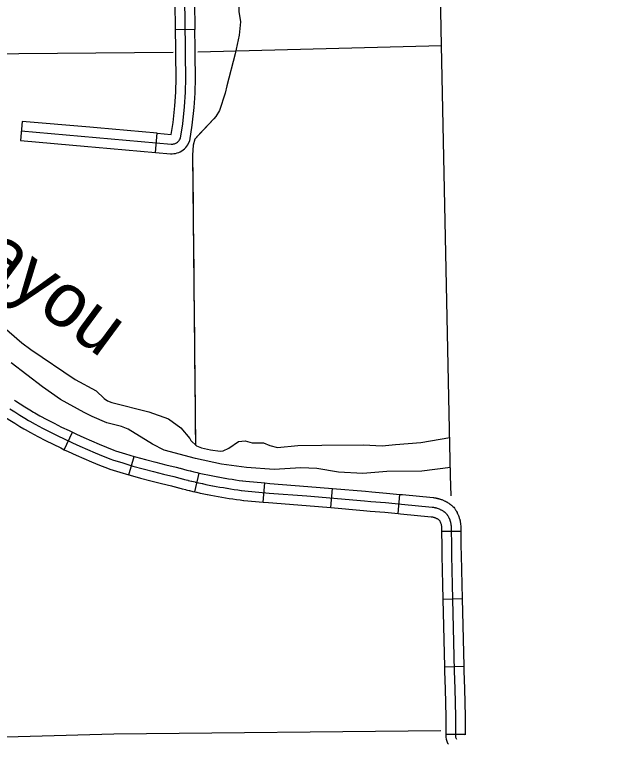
# Model space of a CAD drawing. Extents: x -19 to 366, y -4 to 359.
# Drawn here: x 168.809 to 169.712, y 175.029 to 176.108 of the extents above; entities that cross this region are included whole.
import ezdxf

# ---------------------------------------------------------------- set-up
doc = ezdxf.new("R2010")
doc.units = 0
for name, color, linetype in [('R_Alt Surface', 7, 'Continuous'), ('R_Axis Annot', 7, 'Continuous'), ('R_ROW', 7, 'Continuous'), ('R_ROW Annot', 7, 'Continuous'), ('R_Temp Easement', 7, 'Continuous'), ('Sheet Fence', 7, 'Continuous'), ('T_Detection Zones', 7, 'Continuous')]:
    doc.layers.add(name, color=color, linetype=linetype)

msp = doc.modelspace()

# ---------------------------------------------------------------- linework, layer by layer
at = {"layer": 'R_Alt Surface'}
msp.add_lwpolyline([(169.4536, 175.3976), (169.4529, 175.4276), (169.4514, 175.496), (169.4392, 176.0623), (169.4198, 177.0769), (169.416, 177.2371)], dxfattribs=at)
at = {"layer": 'R_Axis Annot'}
for points in [[(169.0798, 176.0532), (169.4392, 176.0623)], [(168.473, 176.0474), (169.0431, 176.0526)], [(168.4435, 175.0322), (168.9557, 175.0463), (169.4382, 175.0515)]]:
    msp.add_lwpolyline(points, dxfattribs=at)
at = {"layer": 'R_ROW'}
for p, q in [((169.0755, 176.0859), (169.047, 176.0856)), ((169.047, 176.0856), (169.047, 176.0856)), ((168.8205, 175.9503), (168.818, 175.922)), ((168.9201, 175.9417), (168.9201, 175.9417)), ((169.0172, 175.9046), (169.0197, 175.9329))]:
    msp.add_line(p, q, dxfattribs=at)
for points in [[(169.047, 176.0856), (169.046, 176.1685), (169.0458, 176.1799), (169.0456, 176.1851)], [(169.0739, 176.1864), (169.0742, 176.1808), (169.0744, 176.169), (169.0755, 176.0859)], [(168.8192, 175.9362), (168.9297, 175.9266), (169.0402, 175.9168), (169.0414, 175.9168), (169.0427, 175.9169), (169.0439, 175.9171), (169.0452, 175.9174), (169.0463, 175.9178), (169.0475, 175.9183), (169.0485, 175.9189), (169.0496, 175.9196), (169.0505, 175.9204), (169.0514, 175.9213), (169.0522, 175.9223), (169.0529, 175.9233), (169.0535, 175.9244), (169.054, 175.9255), (169.0575, 175.9466), (169.0601, 175.9719), (169.0616, 175.9933), (169.0619, 176.014), (169.0617, 176.049), (169.0616, 176.0585), (169.0602, 176.1687)], [(169.0469, 175.9868), (169.0474, 175.9939), (169.0477, 176.014), (169.0475, 176.0489), (169.0474, 176.0583), (169.047, 176.0856)], [(169.0753, 175.9848), (169.0758, 175.9927), (169.0761, 176.014), (169.0759, 176.0491), (169.0758, 176.0586), (169.0755, 176.0859)], [(169.0172, 175.9046), (169.0394, 175.9026), (169.0417, 175.9026), (169.0442, 175.9027), (169.0467, 175.9031), (169.0492, 175.9037), (169.0516, 175.9046), (169.0539, 175.9056), (169.0562, 175.9069), (169.0581, 175.9083), (169.0601, 175.9099), (169.0619, 175.9118), (169.0635, 175.9137), (169.065, 175.9158), (169.0662, 175.918), (169.0677, 175.9214), (169.0716, 175.9447), (169.0743, 175.9707), (169.0753, 175.9848)], [(169.0197, 175.9329), (169.0405, 175.9311), (169.0434, 175.9485), (169.046, 175.9731), (169.0469, 175.9868)], [(168.9201, 175.9417), (168.8205, 175.9503)], [(169.0197, 175.9329), (168.931, 175.9407), (168.9201, 175.9417)], [(168.818, 175.922), (168.9176, 175.9134)], [(168.9176, 175.9134), (168.9285, 175.9124), (169.0172, 175.9046)]]:
    msp.add_lwpolyline(points, dxfattribs=at)
at = {"layer": 'R_ROW Annot'}
for p, q in [((168.8827, 175.4657), (168.8948, 175.4914)), ((168.9777, 175.4286), (168.9858, 175.4559)), ((169.0755, 175.4036), (169.0818, 175.4313)), ((169.1761, 175.3883), (169.1787, 175.4166)), ((169.2758, 175.3802), (169.2783, 175.4085)), ((169.3754, 175.3716), (169.378, 175.3998)), ((169.4395, 175.3454), (169.4679, 175.3457)), ((169.4413, 175.2452), (169.4697, 175.246)), ((169.4439, 175.1453), (169.4723, 175.146)), ((169.4457, 175.0457), (169.4741, 175.0457))]:
    msp.add_line(p, q, dxfattribs=at)
for points in [[(168.8093, 175.5387), (168.8104, 175.538), (168.8175, 175.5334), (168.8246, 175.5288), (168.8318, 175.5244), (168.8373, 175.5212), (168.8391, 175.5201), (168.8464, 175.5159), (168.857, 175.5103), (168.8678, 175.5047), (168.8786, 175.4992), (168.8896, 175.4939), (168.8948, 175.4914)], [(168.8025, 175.5262), (168.8098, 175.5214), (168.8171, 175.5168), (168.8245, 175.5122), (168.83, 175.509), (168.832, 175.5078), (168.8395, 175.5035), (168.8504, 175.4977), (168.8613, 175.492), (168.8723, 175.4865), (168.8834, 175.4811), (168.8946, 175.4758), (168.9058, 175.4707), (168.917, 175.4658), (168.9284, 175.4609), (168.9398, 175.4562), (168.9512, 175.4517), (168.954, 175.4508)], [(168.7934, 175.5152), (168.7946, 175.5144), (168.8021, 175.5095), (168.8096, 175.5047), (168.8172, 175.5001), (168.8228, 175.4967), (168.8248, 175.4955), (168.8327, 175.4911), (168.8438, 175.4851), (168.8549, 175.4794), (168.866, 175.4738), (168.8773, 175.4683), (168.8827, 175.4657)], [(168.8948, 175.4914), (168.9005, 175.4887), (168.9116, 175.4837), (168.9227, 175.4788), (168.9339, 175.474), (168.9451, 175.4694), (168.956, 175.465), (168.9584, 175.4643), (168.9731, 175.4597), (168.9858, 175.4559)], [(168.8827, 175.4657), (168.8886, 175.463), (168.9, 175.4578), (168.9114, 175.4527), (168.9229, 175.4478), (168.9344, 175.4431), (168.9463, 175.4383), (168.9497, 175.4372), (168.9648, 175.4325), (168.9777, 175.4286)], [(168.954, 175.4508), (168.9689, 175.4461), (168.9839, 175.4416), (168.999, 175.4374), (169.0141, 175.4334), (169.0292, 175.4296), (169.0445, 175.426), (169.0497, 175.4246), (169.0499, 175.4245), (169.0548, 175.4232), (169.0551, 175.4232), (169.06, 175.4219), (169.0603, 175.4218), (169.0652, 175.4206), (169.0655, 175.4205), (169.0705, 175.4193), (169.0707, 175.4193), (169.0757, 175.4181), (169.0759, 175.418), (169.0809, 175.4169), (169.0812, 175.4168), (169.0862, 175.4157), (169.0864, 175.4157), (169.0914, 175.4146), (169.0916, 175.4146), (169.0965, 175.4136), (169.0967, 175.4135), (169.1015, 175.4126), (169.1017, 175.4126), (169.1068, 175.4116), (169.107, 175.4116), (169.1121, 175.4106), (169.1123, 175.4106), (169.1174, 175.4097), (169.1176, 175.4097), (169.1227, 175.4088), (169.1229, 175.4088), (169.128, 175.408), (169.1282, 175.4079), (169.1333, 175.4072), (169.1335, 175.4071), (169.1386, 175.4064), (169.1388, 175.4064), (169.1439, 175.4057), (169.1441, 175.4056), (169.149, 175.405), (169.1492, 175.405)], [(168.9858, 175.4559), (168.9879, 175.4553), (169.0027, 175.4511), (169.0176, 175.4471), (169.0326, 175.4434), (169.048, 175.4398), (169.0533, 175.4383), (169.0535, 175.4383), (169.0584, 175.437), (169.0586, 175.4369), (169.0635, 175.4356), (169.0637, 175.4356), (169.0686, 175.4344), (169.0688, 175.4343), (169.0737, 175.4331), (169.0739, 175.4331), (169.0789, 175.4319), (169.079, 175.4319), (169.0818, 175.4313)], [(168.9777, 175.4286), (168.98, 175.428), (168.9952, 175.4237), (169.0105, 175.4196), (169.0259, 175.4158), (169.041, 175.4122), (169.046, 175.4109), (169.0463, 175.4108), (169.0513, 175.4095), (169.0515, 175.4094), (169.0566, 175.4081), (169.0568, 175.408), (169.0619, 175.4068), (169.0621, 175.4067), (169.0672, 175.4055), (169.0675, 175.4054), (169.0725, 175.4042), (169.0728, 175.4042), (169.0755, 175.4036)], [(169.0818, 175.4313), (169.084, 175.4308), (169.0842, 175.4307), (169.0892, 175.4296), (169.0893, 175.4296), (169.0943, 175.4285), (169.0945, 175.4285), (169.0993, 175.4275), (169.0994, 175.4275), (169.1042, 175.4265), (169.1044, 175.4265), (169.1094, 175.4256), (169.1096, 175.4255), (169.1146, 175.4246), (169.1148, 175.4246), (169.1198, 175.4237), (169.12, 175.4237), (169.125, 175.4228), (169.1251, 175.4228), (169.1302, 175.422), (169.1303, 175.422), (169.1354, 175.4212), (169.1355, 175.4212), (169.1406, 175.4205), (169.1408, 175.4204), (169.1458, 175.4197), (169.146, 175.4197), (169.1508, 175.4191), (169.1787, 175.4166)], [(169.1787, 175.4166), (169.1861, 175.416), (169.2419, 175.4116), (169.2783, 175.4085)], [(169.2783, 175.4085), (169.3271, 175.4043), (169.3365, 175.4033), (169.358, 175.4017), (169.378, 175.3998)], [(169.0755, 175.4036), (169.0779, 175.403), (169.0781, 175.403), (169.0832, 175.4018), (169.0835, 175.4018), (169.0886, 175.4007), (169.0888, 175.4007), (169.0937, 175.3997), (169.0939, 175.3996), (169.0988, 175.3986), (169.0991, 175.3986), (169.1042, 175.3976), (169.1045, 175.3976), (169.1096, 175.3967), (169.1099, 175.3966), (169.115, 175.3957), (169.1152, 175.3957), (169.1204, 175.3948), (169.1206, 175.3948), (169.1258, 175.3939), (169.126, 175.3939), (169.1312, 175.3931), (169.1314, 175.3931), (169.1366, 175.3923), (169.1369, 175.3923), (169.142, 175.3916), (169.1423, 175.3916), (169.1472, 175.3909), (169.1477, 175.3908), (169.1761, 175.3883)], [(169.1492, 175.405), (169.1849, 175.4018), (169.2408, 175.3975), (169.3257, 175.3902), (169.3352, 175.3891), (169.3568, 175.3876), (169.3805, 175.3854), (169.4256, 175.3809), (169.426, 175.3809), (169.4271, 175.3807), (169.4274, 175.3807), (169.4286, 175.3805), (169.4289, 175.3804), (169.43, 175.3802), (169.4304, 175.3801), (169.4314, 175.3799), (169.4318, 175.3798), (169.4329, 175.3794), (169.4332, 175.3793), (169.4343, 175.379), (169.4346, 175.3788), (169.4357, 175.3784), (169.436, 175.3783), (169.437, 175.3779), (169.4374, 175.3777), (169.4384, 175.3772), (169.4387, 175.377), (169.4397, 175.3765), (169.44, 175.3763), (169.441, 175.3758), (169.4413, 175.3756), (169.4422, 175.3749), (169.4425, 175.3747), (169.4434, 175.3741), (169.4437, 175.3739), (169.4446, 175.3732), (169.4449, 175.3729), (169.4457, 175.3722), (169.446, 175.372), (169.4465, 175.3715), (169.4468, 175.3712)], [(169.378, 175.3998), (169.3818, 175.3995), (169.427, 175.395), (169.4275, 175.395), (169.4289, 175.3948), (169.4296, 175.3947), (169.431, 175.3945), (169.4316, 175.3944), (169.433, 175.3941), (169.4337, 175.3939), (169.435, 175.3936), (169.4356, 175.3934), (169.437, 175.393), (169.4376, 175.3928), (169.4391, 175.3923), (169.4397, 175.3921), (169.441, 175.3916), (169.4416, 175.3914), (169.4429, 175.3908), (169.4435, 175.3905), (169.4447, 175.3899), (169.4453, 175.3896), (169.4467, 175.3889), (169.4472, 175.3886), (169.4484, 175.3879), (169.449, 175.3875), (169.4501, 175.3868), (169.4506, 175.3864), (169.4519, 175.3855), (169.4523, 175.3851), (169.4536, 175.3841), (169.4542, 175.3837), (169.4549, 175.383), (169.4555, 175.3826), (169.4563, 175.3818), (169.4575, 175.3807), (169.4585, 175.3793), (169.4592, 175.3783), (169.4595, 175.3778), (169.4602, 175.3768), (169.4606, 175.3762), (169.4613, 175.3749), (169.4616, 175.3744), (169.4624, 175.373), (169.4627, 175.3724), (169.4632, 175.3713), (169.4634, 175.3708), (169.464, 175.3694), (169.4643, 175.3688), (169.4649, 175.3673), (169.4651, 175.3667), (169.4654, 175.3656), (169.4656, 175.3649), (169.466, 175.3639), (169.4662, 175.3632), (169.4665, 175.3617), (169.4667, 175.3611), (169.467, 175.3595), (169.4671, 175.3589), (169.4673, 175.3578), (169.4674, 175.3571), (169.4676, 175.3556), (169.4676, 175.3551), (169.4678, 175.3535), (169.4678, 175.3528), (169.4678, 175.3517), (169.4679, 175.3509), (169.4678, 175.3494), (169.4678, 175.3492), (169.4679, 175.3457)], [(169.1761, 175.3883), (169.1838, 175.3876), (169.2396, 175.3833), (169.2758, 175.3802)], [(169.2758, 175.3802), (169.3244, 175.376), (169.3339, 175.375), (169.3557, 175.3734), (169.3754, 175.3716)], [(169.3754, 175.3716), (169.3791, 175.3712), (169.4242, 175.3668), (169.4244, 175.3667), (169.4252, 175.3666), (169.4253, 175.3666), (169.4261, 175.3665), (169.4262, 175.3665), (169.427, 175.3663), (169.427, 175.3663), (169.4279, 175.3661), (169.4279, 175.3661), (169.4288, 175.3659), (169.4288, 175.3658), (169.4295, 175.3656), (169.4296, 175.3656), (169.4304, 175.3653), (169.4304, 175.3652), (169.4312, 175.3649), (169.432, 175.3645), (169.4321, 175.3644), (169.4327, 175.3641), (169.4328, 175.3641), (169.4335, 175.3636), (169.4343, 175.3631), (169.4344, 175.3631), (169.4349, 175.3627), (169.435, 175.3626), (169.4356, 175.3622), (169.4361, 175.3618), (169.4363, 175.3614), (169.4363, 175.3614), (169.4366, 175.3608), (169.4367, 175.3607), (169.437, 175.3602), (169.437, 175.3601), (169.4375, 175.3592), (169.4376, 175.359), (169.4378, 175.3584), (169.4378, 175.3584), (169.4381, 175.3578), (169.4381, 175.3578), (169.4384, 175.3568), (169.4384, 175.3567), (169.4387, 175.3557), (169.4388, 175.3557), (169.4389, 175.355), (169.4389, 175.355), (169.4391, 175.3544), (169.4391, 175.3543), (169.4392, 175.3533), (169.4392, 175.3532), (169.4393, 175.3526), (169.4393, 175.3524), (169.4394, 175.3517), (169.4394, 175.3517), (169.4395, 175.3507), (169.4394, 175.3501), (169.4394, 175.3495), (169.4395, 175.3454)], [(169.4468, 175.3712), (169.447, 175.3709), (169.4474, 175.3703), (169.4476, 175.37), (169.4482, 175.3691), (169.4484, 175.3688), (169.449, 175.3678), (169.4492, 175.3675), (169.4497, 175.3666), (169.4498, 175.3662), (169.4503, 175.3653), (169.4505, 175.3649), (169.4509, 175.3639), (169.4511, 175.3636), (169.4515, 175.3626), (169.4516, 175.3622), (169.4519, 175.3612), (169.452, 175.3608), (169.4524, 175.3598), (169.4525, 175.3594), (169.4527, 175.3584), (169.4528, 175.358), (169.453, 175.357), (169.4531, 175.3566), (169.4533, 175.3555), (169.4533, 175.3552), (169.4534, 175.3541), (169.4535, 175.3537), (169.4536, 175.3526), (169.4536, 175.3523), (169.4537, 175.3512), (169.4537, 175.3508), (169.4536, 175.3497), (169.4536, 175.3493), (169.4539, 175.3236), (169.454, 175.3098), (169.455, 175.2665), (169.4582, 175.1391), (169.4589, 175.1127), (169.4599, 175.0717), (169.4599, 175.0435), (169.46, 175.0425), (169.4601, 175.0414), (169.4604, 175.0404), (169.4609, 175.0394), (169.4615, 175.0385)], [(169.4395, 175.3454), (169.4397, 175.3234), (169.4398, 175.3096), (169.4408, 175.2662), (169.4413, 175.2452)], [(169.4679, 175.3457), (169.4681, 175.3237), (169.4683, 175.31), (169.4692, 175.2668), (169.4697, 175.246)], [(169.4413, 175.2452), (169.4439, 175.1453)], [(169.4697, 175.246), (169.4723, 175.146)], [(169.4439, 175.1453), (169.444, 175.1388), (169.4447, 175.1123), (169.4457, 175.0715), (169.4457, 175.0457)], [(169.4723, 175.146), (169.4724, 175.1395), (169.4731, 175.113), (169.4741, 175.0718), (169.4741, 175.0457)], [(169.4457, 175.0457), (169.4457, 175.0433), (169.4458, 175.0413), (169.4462, 175.0383), (169.4472, 175.0353), (169.4484, 175.0326), (169.4495, 175.0309)], [(169.4741, 175.0457), (169.4741, 175.0451), (169.4734, 175.0462)]]:
    msp.add_lwpolyline(points, dxfattribs=at)
at = {"layer": 'R_Temp Easement'}
for points in [[(169.2337, 176.4579), (169.2048, 176.4171), (169.1833, 176.3721), (169.1718, 176.3424), (169.1586, 176.2742), (169.1486, 176.2303), (169.1451, 176.2065), (169.1408, 176.1419), (169.1405, 176.1123), (169.1426, 176.0972), (169.1409, 176.0774), (169.135, 176.0502), (169.1225, 176.003), (169.12, 175.9919), (169.1116, 175.9663), (169.1065, 175.9574), (169.1036, 175.9543)], [(168.7782, 175.6596), (168.8199, 175.6234), (168.8332, 175.6135), (168.8988, 175.5695), (168.9295, 175.5525), (168.9417, 175.5411), (168.9466, 175.5378), (168.9529, 175.5355), (169.0076, 175.5217), (169.0366, 175.5112), (169.0547, 175.4982), (169.0681, 175.4821), (169.0695, 175.4791), (169.0776, 175.4712), (169.0851, 175.4683), (169.0986, 175.4653), (169.1128, 175.4638), (169.1172, 175.4643), (169.1254, 175.4678), (169.1397, 175.4778), (169.1497, 175.4787), (169.16, 175.4759), (169.1717, 175.4761)], [(168.912, 175.5204), (168.8771, 175.5399), (168.8507, 175.5583), (168.8041, 175.5939)], [(169.4527, 175.4394), (169.4105, 175.4342), (169.3587, 175.4334), (169.3234, 175.4308), (169.2876, 175.4327), (169.2554, 175.438), (169.2318, 175.4391), (169.1923, 175.4365), (169.1517, 175.4397), (169.1145, 175.4445), (169.0761, 175.4525), (169.0301, 175.4649), (169.0127, 175.4739), (168.9769, 175.4958), (168.9669, 175.5001), (168.9454, 175.5056), (168.9237, 175.5146), (168.912, 175.5204)], [(169.1717, 175.4761), (169.1766, 175.4758), (169.186, 175.4721), (169.1974, 175.469), (169.2273, 175.4719), (169.2628, 175.4726), (169.3241, 175.4731), (169.3516, 175.4716), (169.3714, 175.4735), (169.4089, 175.4765), (169.4517, 175.4838)]]:
    msp.add_lwpolyline(points, dxfattribs=at)
at = {"layer": 'Sheet Fence'}
for points in [[(176.1271, 2.4436), (175.8876, 11.0613), (175.6472, 19.6792), (175.4061, 28.2972), (175.164, 36.9153), (174.9212, 45.5335), (174.6775, 54.1519), (174.433, 62.7704), (174.1876, 71.389), (173.9414, 80.0077), (173.6944, 88.6266), (173.4466, 97.2456), (173.1979, 105.8647), (172.9484, 114.484), (172.6981, 123.1034), (172.447, 131.7229), (172.195, 140.3425), (171.9422, 148.9623), (171.6886, 157.5822), (171.4342, 166.2022), (171.179, 174.8224), (170.9229, 183.4427), (170.666, 192.0631), (170.4084, 200.6837), (170.1499, 209.3044), (169.8906, 217.9252), (169.6305, 226.5461), (169.3695, 235.1672), (169.1078, 243.7884), (168.8453, 252.4098), (168.5819, 261.0312), (168.3178, 269.6528), (168.0528, 278.2746), (167.7871, 286.8964), (167.5205, 295.5185), (167.2532, 304.1406), (166.985, 312.7629), (166.7161, 321.3853), (166.4463, 330.0078), (166.1758, 338.6305), (165.9044, 347.2533)], [(0, 172.2839), (7.1335, 172.2883), (14.267, 172.3015), (21.4005, 172.3236), (28.5339, 172.3544), (35.6673, 172.3941), (42.8006, 172.4426), (49.9339, 172.4999), (57.0671, 172.566), (64.2002, 172.6409), (71.3332, 172.7246), (78.4661, 172.8172), (85.5989, 172.9186), (92.7315, 173.0287), (99.8641, 173.1477), (106.9964, 173.2755), (114.1286, 173.4122), (121.2606, 173.5576), (128.3925, 173.7119), (135.5241, 173.8749), (142.6555, 174.0468), (149.7867, 174.2275), (156.9177, 174.417), (164.0485, 174.6153), (171.179, 174.8224), (178.3092, 175.0383), (185.4392, 175.2631), (192.5688, 175.4966), (199.6982, 175.739), (206.8273, 175.9902), (213.9561, 176.2502), (221.0845, 176.5189), (228.2126, 176.7965), (235.3404, 177.083), (242.4677, 177.3782), (249.5948, 177.6822), (256.7214, 177.995), (263.8476, 178.3167), (270.9735, 178.6471), (278.0989, 178.9863), (285.2239, 179.3344), (292.3485, 179.6912), (299.4726, 180.0569), (306.5963, 180.4314), (313.7195, 180.8146), (320.8422, 181.2067), (327.9644, 181.6076), (335.0862, 182.0172), (342.2074, 182.4357)]]:
    msp.add_spline(points, degree=3, dxfattribs=at)
at = {"layer": 'T_Detection Zones'}
for points in [[(169.1036, 175.9543), (169.0755, 175.9241), (169.0727, 175.9151), (169.072, 175.9005), (169.0763, 175.4721)], [(169.1036, 175.9543), (169.078, 175.9268)], [(169.0721, 175.9033), (169.072, 175.9005), (169.0727, 175.8283)], [(169.073, 175.8033), (169.0737, 175.7283)], [(169.074, 175.7033), (169.0747, 175.6283)], [(169.075, 175.6033), (169.0757, 175.5283)], [(169.076, 175.5033), (169.0763, 175.4721)]]:
    msp.add_lwpolyline(points, dxfattribs=at)

# ---------------------------------------------------------------- texts
at = {"layer": 'R_Temp Easement'}
msp.add_text('Bayou', height=0.08, rotation=323.5829, dxfattribs=at).set_placement((168.693, 175.7805))

doc.saveas('drawing.dxf')
